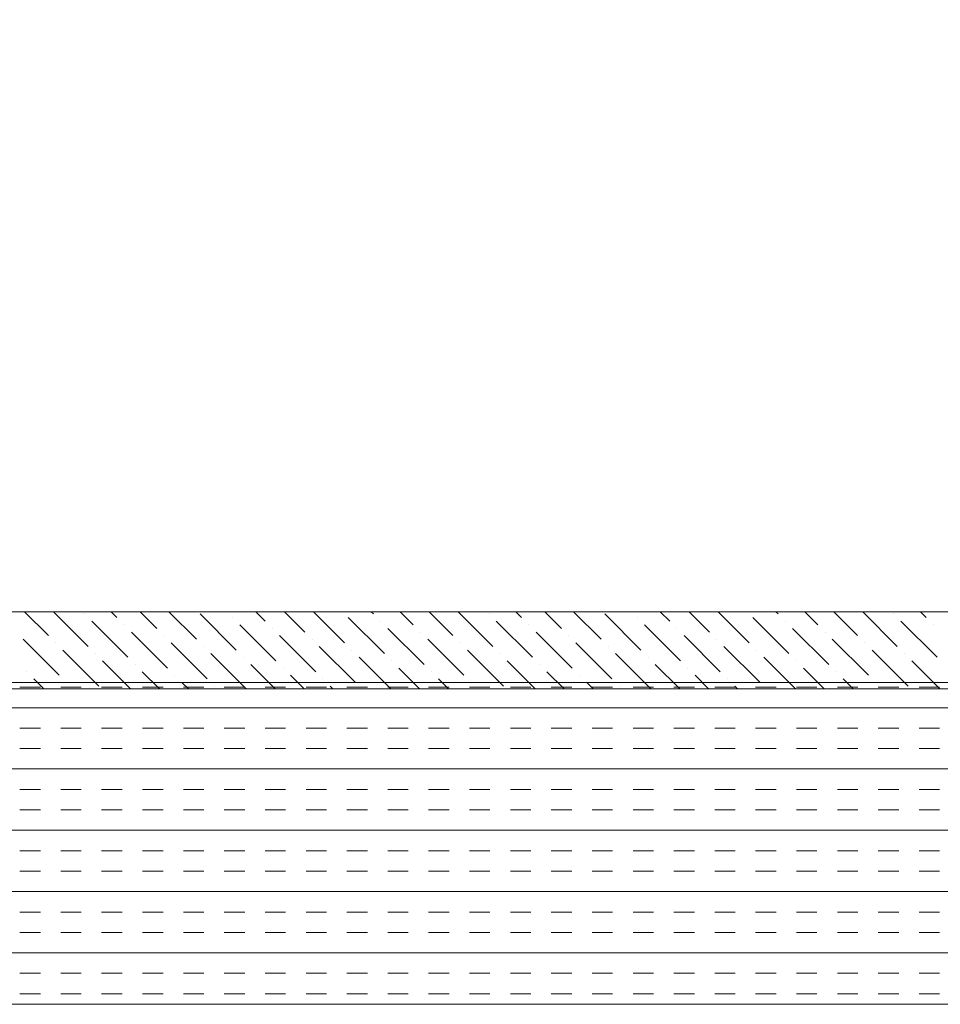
# Model space of a CAD drawing. Extents: x 3940905 to 4145695, y 925352 to 1109797.
# Tile 816 of 1056: x 4040076 to 4040219, y 1099984 to 1100137. Entities that reach past the tile are written whole.
import ezdxf

# ---------------------------------------------------------------- set-up
doc = ezdxf.new("R2010")
doc.units = 0
doc.header["$LTSCALE"] = 750
doc.header["$MEASUREMENT"] = 0
doc.layers.add('CKD Equipments', color=252, linetype='CONTINUOUS', lineweight=0)

msp = doc.modelspace()

# ---------------------------------------------------------------- linework, layer by layer
at = {"layer": 'CKD Equipments'}
for p, q in [((4039952.42, 1100044.64, -7.61), (4040521.42, 1100044.64, -7.61)), ((4040537.42, 1100033.64, -7.61), (4039937.42, 1100033.64, -7.61)), ((4040521.42, 1100032.64, -7.61), (4039952.42, 1100032.64, -7.61)), ((4039937.42, 1099983.64, -7.61), (4040537.42, 1099983.64, -7.61))]:
    msp.add_line(p, q, dxfattribs=at)
at = {"layer": 'CKD Equipments', "color": 55, "linetype": 'Continuous'}
for p, q in [((4040076.28, 1100044.64, -7.61), (4040079.99, 1100040.93, -7.61)), ((4040080.77, 1100044.64, -7.61), (4040086.16, 1100039.25, -7.61)), ((4040085.6, 1100044.3, -7.61), (4040085.6, 1100044.3, -7.61)), ((4040089.75, 1100044.64, -7.61), (4040090.65, 1100043.74, -7.61)), ((4040094.24, 1100044.64, -7.61), (4040096.83, 1100042.06, -7.61)), ((4040098.73, 1100044.64, -7.61), (4040103, 1100040.37, -7.61)), ((4040103.56, 1100044.3, -7.61), (4040109.17, 1100038.69, -7.61)), ((4040112.2, 1100044.64, -7.61), (4040113.66, 1100043.18, -7.61)), ((4040116.69, 1100044.64, -7.61), (4040119.84, 1100041.49, -7.61)), ((4040121.18, 1100044.64, -7.61), (4040126.01, 1100039.81, -7.61)), ((4040130.16, 1100044.64, -7.61), (4040130.5, 1100044.3, -7.61)), ((4040134.65, 1100044.64, -7.61), (4040136.68, 1100042.62, -7.61)), ((4040139.14, 1100044.64, -7.61), (4040142.85, 1100040.93, -7.61)), ((4040143.63, 1100044.64, -7.61), (4040149.02, 1100039.25, -7.61)), ((4040148.46, 1100044.3, -7.61), (4040148.46, 1100044.3, -7.61)), ((4040152.61, 1100044.64, -7.61), (4040153.51, 1100043.74, -7.61)), ((4040157.1, 1100044.64, -7.61), (4040159.69, 1100042.06, -7.61)), ((4040161.59, 1100044.64, -7.61), (4040165.86, 1100040.37, -7.61)), ((4040166.42, 1100044.3, -7.61), (4040172.04, 1100038.69, -7.61)), ((4040175.06, 1100044.64, -7.61), (4040176.53, 1100043.18, -7.61)), ((4040179.56, 1100044.64, -7.61), (4040182.7, 1100041.49, -7.61)), ((4040184.05, 1100044.64, -7.61), (4040188.87, 1100039.81, -7.61)), ((4040193.03, 1100044.64, -7.61), (4040193.36, 1100044.3, -7.61)), ((4040197.52, 1100044.64, -7.61), (4040199.54, 1100042.62, -7.61)), ((4040202.01, 1100044.64, -7.61), (4040205.71, 1100040.93, -7.61)), ((4040206.5, 1100044.64, -7.61), (4040211.88, 1100039.25, -7.61)), ((4040211.32, 1100044.3, -7.61), (4040211.32, 1100044.3, -7.61)), ((4040215.48, 1100044.64, -7.61), (4040216.38, 1100043.74, -7.61)), ((4040086.72, 1100043.18, -7.61), (4040092.34, 1100037.57, -7.61)), ((4040091.77, 1100042.62, -7.61), (4040091.77, 1100042.62, -7.61)), ((4040108.61, 1100043.74, -7.61), (4040108.61, 1100043.74, -7.61)), ((4040109.73, 1100042.62, -7.61), (4040115.35, 1100037, -7.61)), ((4040126.57, 1100043.74, -7.61), (4040132.19, 1100038.13, -7.61)), ((4040131.62, 1100043.18, -7.61), (4040131.62, 1100043.18, -7.61)), ((4040149.58, 1100043.18, -7.61), (4040155.2, 1100037.57, -7.61)), ((4040154.64, 1100042.62, -7.61), (4040154.64, 1100042.62, -7.61)), ((4040171.47, 1100043.74, -7.61), (4040171.47, 1100043.74, -7.61)), ((4040172.6, 1100042.62, -7.61), (4040178.21, 1100037, -7.61)), ((4040189.43, 1100043.74, -7.61), (4040195.05, 1100038.13, -7.61)), ((4040194.49, 1100043.18, -7.61), (4040194.49, 1100043.18, -7.61)), ((4040212.45, 1100043.18, -7.61), (4040218.06, 1100037.57, -7.61)), ((4040217.5, 1100042.62, -7.61), (4040217.5, 1100042.62, -7.61)), ((4040092.9, 1100041.49, -7.61), (4040098.51, 1100035.88, -7.61)), ((4040097.95, 1100040.93, -7.61), (4040097.95, 1100040.93, -7.61)), ((4040114.79, 1100042.06, -7.61), (4040114.79, 1100042.06, -7.61)), ((4040115.91, 1100040.93, -7.61), (4040121.52, 1100035.32, -7.61)), ((4040132.75, 1100042.06, -7.61), (4040138.36, 1100036.44, -7.61)), ((4040137.8, 1100041.49, -7.61), (4040137.8, 1100041.49, -7.61)), ((4040155.76, 1100041.49, -7.61), (4040161.37, 1100035.88, -7.61)), ((4040160.81, 1100040.93, -7.61), (4040160.81, 1100040.93, -7.61)), ((4040177.65, 1100042.06, -7.61), (4040177.65, 1100042.06, -7.61)), ((4040178.77, 1100040.93, -7.61), (4040184.38, 1100035.32, -7.61)), ((4040195.61, 1100042.06, -7.61), (4040201.22, 1100036.44, -7.61)), ((4040200.66, 1100041.49, -7.61), (4040200.66, 1100041.49, -7.61)), ((4040076.06, 1100040.37, -7.61), (4040081.67, 1100034.76, -7.61)), ((4040081.11, 1100039.81, -7.61), (4040081.11, 1100039.81, -7.61)), ((4040099.07, 1100039.81, -7.61), (4040104.68, 1100034.2, -7.61)), ((4040120.96, 1100040.37, -7.61), (4040120.96, 1100040.37, -7.61)), ((4040138.92, 1100040.37, -7.61), (4040144.53, 1100034.76, -7.61)), ((4040143.97, 1100039.81, -7.61), (4040143.97, 1100039.81, -7.61)), ((4040161.93, 1100039.81, -7.61), (4040167.54, 1100034.2, -7.61)), ((4040183.82, 1100040.37, -7.61), (4040183.82, 1100040.37, -7.61)), ((4040201.78, 1100040.37, -7.61), (4040207.39, 1100034.76, -7.61)), ((4040206.83, 1100039.81, -7.61), (4040206.83, 1100039.81, -7.61)), ((4040082.23, 1100038.69, -7.61), (4040087.85, 1100033.08, -7.61)), ((4040087.28, 1100038.13, -7.61), (4040087.28, 1100038.13, -7.61)), ((4040104.12, 1100039.25, -7.61), (4040104.12, 1100039.25, -7.61)), ((4040105.24, 1100038.13, -7.61), (4040110.73, 1100032.64, -7.61)), ((4040122.08, 1100039.25, -7.61), (4040127.69, 1100033.64, -7.61)), ((4040127.13, 1100038.69, -7.61), (4040127.13, 1100038.69, -7.61)), ((4040145.09, 1100038.69, -7.61), (4040150.71, 1100033.08, -7.61)), ((4040150.15, 1100038.13, -7.61), (4040150.15, 1100038.13, -7.61)), ((4040166.98, 1100039.25, -7.61), (4040166.98, 1100039.25, -7.61)), ((4040168.11, 1100038.13, -7.61), (4040173.59, 1100032.64, -7.61)), ((4040184.94, 1100039.25, -7.61), (4040190.56, 1100033.64, -7.61)), ((4040190, 1100038.69, -7.61), (4040190, 1100038.69, -7.61)), ((4040207.96, 1100038.69, -7.61), (4040213.57, 1100033.08, -7.61)), ((4040213.01, 1100038.13, -7.61), (4040213.01, 1100038.13, -7.61)), ((4040088.41, 1100037, -7.61), (4040092.77, 1100032.64, -7.61)), ((4040093.46, 1100036.44, -7.61), (4040093.46, 1100036.44, -7.61)), ((4040110.3, 1100037.57, -7.61), (4040110.3, 1100037.57, -7.61)), ((4040111.42, 1100036.44, -7.61), (4040115.22, 1100032.64, -7.61)), ((4040128.26, 1100037.57, -7.61), (4040133.18, 1100032.64, -7.61)), ((4040133.31, 1100037, -7.61), (4040133.31, 1100037, -7.61)), ((4040151.27, 1100037, -7.61), (4040155.63, 1100032.64, -7.61)), ((4040156.32, 1100036.44, -7.61), (4040156.32, 1100036.44, -7.61)), ((4040173.16, 1100037.57, -7.61), (4040173.16, 1100037.57, -7.61)), ((4040174.28, 1100036.44, -7.61), (4040178.08, 1100032.64, -7.61)), ((4040191.12, 1100037.57, -7.61), (4040196.05, 1100032.64, -7.61)), ((4040196.17, 1100037, -7.61), (4040196.17, 1100037, -7.61)), ((4040214.13, 1100037, -7.61), (4040218.5, 1100032.64, -7.61)), ((4040076.62, 1100035.32, -7.61), (4040076.62, 1100035.32, -7.61)), ((4040094.58, 1100035.32, -7.61), (4040097.26, 1100032.64, -7.61)), ((4040116.47, 1100035.88, -7.61), (4040116.47, 1100035.88, -7.61)), ((4040134.43, 1100035.88, -7.61), (4040137.67, 1100032.64, -7.61)), ((4040139.48, 1100035.32, -7.61), (4040139.48, 1100035.32, -7.61)), ((4040157.44, 1100035.32, -7.61), (4040160.12, 1100032.64, -7.61)), ((4040179.33, 1100035.88, -7.61), (4040179.33, 1100035.88, -7.61)), ((4040197.29, 1100035.88, -7.61), (4040200.54, 1100032.64, -7.61)), ((4040202.34, 1100035.32, -7.61), (4040202.34, 1100035.32, -7.61)), ((4040077.74, 1100034.2, -7.61), (4040079.3, 1100032.64, -7.61)), ((4040082.79, 1100033.64, -7.61), (4040082.79, 1100033.64, -7.61)), ((4040099.63, 1100034.76, -7.61), (4040099.63, 1100034.76, -7.61)), ((4040100.75, 1100033.64, -7.61), (4040101.75, 1100032.64, -7.61)), ((4040117.59, 1100034.76, -7.61), (4040119.71, 1100032.64, -7.61)), ((4040122.64, 1100034.2, -7.61), (4040122.64, 1100034.2, -7.61)), ((4040140.6, 1100034.2, -7.61), (4040142.16, 1100032.64, -7.61)), ((4040145.66, 1100033.64, -7.61), (4040145.66, 1100033.64, -7.61)), ((4040162.49, 1100034.76, -7.61), (4040162.49, 1100034.76, -7.61)), ((4040163.62, 1100033.64, -7.61), (4040164.61, 1100032.64, -7.61)), ((4040180.45, 1100034.76, -7.61), (4040182.57, 1100032.64, -7.61)), ((4040185.51, 1100034.2, -7.61), (4040185.51, 1100034.2, -7.61)), ((4040203.47, 1100034.2, -7.61), (4040205.03, 1100032.64, -7.61)), ((4040208.52, 1100033.64, -7.61), (4040208.52, 1100033.64, -7.61)), ((4040105.81, 1100033.08, -7.61), (4040105.81, 1100033.08, -7.61)), ((4040123.77, 1100033.08, -7.61), (4040124.2, 1100032.64, -7.61)), ((4040168.67, 1100033.08, -7.61), (4040168.67, 1100033.08, -7.61)), ((4040186.63, 1100033.08, -7.61), (4040187.06, 1100032.64, -7.61))]:
    msp.add_line(p, q, dxfattribs=at)
at = {"layer": 'CKD Equipments', "color": 4, "linetype": 'Continuous'}
for p, q in [((4040078.75, 1100032.91, -7.61), (4040075.57, 1100032.91, -7.61)), ((4040085.1, 1100032.91, -7.61), (4040081.92, 1100032.91, -7.61)), ((4040091.45, 1100032.91, -7.61), (4040088.27, 1100032.91, -7.61)), ((4040097.8, 1100032.91, -7.61), (4040094.62, 1100032.91, -7.61)), ((4040104.15, 1100032.91, -7.61), (4040100.97, 1100032.91, -7.61)), ((4040110.5, 1100032.91, -7.61), (4040107.32, 1100032.91, -7.61)), ((4040116.85, 1100032.91, -7.61), (4040113.67, 1100032.91, -7.61)), ((4040123.2, 1100032.91, -7.61), (4040120.02, 1100032.91, -7.61)), ((4040129.55, 1100032.91, -7.61), (4040126.37, 1100032.91, -7.61)), ((4040135.9, 1100032.91, -7.61), (4040132.72, 1100032.91, -7.61)), ((4040142.25, 1100032.91, -7.61), (4040139.07, 1100032.91, -7.61)), ((4040148.6, 1100032.91, -7.61), (4040145.42, 1100032.91, -7.61)), ((4040154.95, 1100032.91, -7.61), (4040151.77, 1100032.91, -7.61)), ((4040161.3, 1100032.91, -7.61), (4040158.12, 1100032.91, -7.61)), ((4040167.65, 1100032.91, -7.61), (4040164.47, 1100032.91, -7.61)), ((4040174, 1100032.91, -7.61), (4040170.82, 1100032.91, -7.61)), ((4040180.35, 1100032.91, -7.61), (4040177.17, 1100032.91, -7.61)), ((4040186.7, 1100032.91, -7.61), (4040183.52, 1100032.91, -7.61)), ((4040193.05, 1100032.91, -7.61), (4040189.87, 1100032.91, -7.61)), ((4040199.4, 1100032.91, -7.61), (4040196.22, 1100032.91, -7.61)), ((4040205.75, 1100032.91, -7.61), (4040202.57, 1100032.91, -7.61)), ((4040212.1, 1100032.91, -7.61), (4040208.92, 1100032.91, -7.61)), ((4040218.45, 1100032.91, -7.61), (4040215.27, 1100032.91, -7.61)), ((4040537.42, 1100029.73, -7.61), (4039937.42, 1100029.73, -7.61)), ((4040078.75, 1100026.56, -7.61), (4040075.57, 1100026.56, -7.61)), ((4040085.1, 1100026.56, -7.61), (4040081.92, 1100026.56, -7.61)), ((4040091.45, 1100026.56, -7.61), (4040088.27, 1100026.56, -7.61)), ((4040097.8, 1100026.56, -7.61), (4040094.62, 1100026.56, -7.61)), ((4040104.15, 1100026.56, -7.61), (4040100.97, 1100026.56, -7.61)), ((4040110.5, 1100026.56, -7.61), (4040107.32, 1100026.56, -7.61)), ((4040116.85, 1100026.56, -7.61), (4040113.67, 1100026.56, -7.61)), ((4040123.2, 1100026.56, -7.61), (4040120.02, 1100026.56, -7.61)), ((4040129.55, 1100026.56, -7.61), (4040126.37, 1100026.56, -7.61)), ((4040135.9, 1100026.56, -7.61), (4040132.72, 1100026.56, -7.61)), ((4040142.25, 1100026.56, -7.61), (4040139.07, 1100026.56, -7.61)), ((4040148.6, 1100026.56, -7.61), (4040145.42, 1100026.56, -7.61)), ((4040154.95, 1100026.56, -7.61), (4040151.77, 1100026.56, -7.61)), ((4040161.3, 1100026.56, -7.61), (4040158.12, 1100026.56, -7.61)), ((4040167.65, 1100026.56, -7.61), (4040164.47, 1100026.56, -7.61)), ((4040174, 1100026.56, -7.61), (4040170.82, 1100026.56, -7.61)), ((4040180.35, 1100026.56, -7.61), (4040177.17, 1100026.56, -7.61)), ((4040186.7, 1100026.56, -7.61), (4040183.52, 1100026.56, -7.61)), ((4040193.05, 1100026.56, -7.61), (4040189.87, 1100026.56, -7.61)), ((4040199.4, 1100026.56, -7.61), (4040196.22, 1100026.56, -7.61)), ((4040205.75, 1100026.56, -7.61), (4040202.57, 1100026.56, -7.61)), ((4040212.1, 1100026.56, -7.61), (4040208.92, 1100026.56, -7.61)), ((4040218.45, 1100026.56, -7.61), (4040215.27, 1100026.56, -7.61)), ((4040078.75, 1100023.38, -7.61), (4040075.57, 1100023.38, -7.61)), ((4040085.1, 1100023.38, -7.61), (4040081.92, 1100023.38, -7.61)), ((4040091.45, 1100023.38, -7.61), (4040088.27, 1100023.38, -7.61)), ((4040097.8, 1100023.38, -7.61), (4040094.62, 1100023.38, -7.61)), ((4040104.15, 1100023.38, -7.61), (4040100.97, 1100023.38, -7.61)), ((4040110.5, 1100023.38, -7.61), (4040107.32, 1100023.38, -7.61)), ((4040116.85, 1100023.38, -7.61), (4040113.67, 1100023.38, -7.61)), ((4040123.2, 1100023.38, -7.61), (4040120.02, 1100023.38, -7.61)), ((4040129.55, 1100023.38, -7.61), (4040126.37, 1100023.38, -7.61)), ((4040135.9, 1100023.38, -7.61), (4040132.72, 1100023.38, -7.61)), ((4040142.25, 1100023.38, -7.61), (4040139.07, 1100023.38, -7.61)), ((4040148.6, 1100023.38, -7.61), (4040145.42, 1100023.38, -7.61)), ((4040154.95, 1100023.38, -7.61), (4040151.77, 1100023.38, -7.61)), ((4040161.3, 1100023.38, -7.61), (4040158.12, 1100023.38, -7.61)), ((4040167.65, 1100023.38, -7.61), (4040164.47, 1100023.38, -7.61)), ((4040174, 1100023.38, -7.61), (4040170.82, 1100023.38, -7.61)), ((4040180.35, 1100023.38, -7.61), (4040177.17, 1100023.38, -7.61)), ((4040186.7, 1100023.38, -7.61), (4040183.52, 1100023.38, -7.61)), ((4040193.05, 1100023.38, -7.61), (4040189.87, 1100023.38, -7.61)), ((4040199.4, 1100023.38, -7.61), (4040196.22, 1100023.38, -7.61)), ((4040205.75, 1100023.38, -7.61), (4040202.57, 1100023.38, -7.61)), ((4040212.1, 1100023.38, -7.61), (4040208.92, 1100023.38, -7.61)), ((4040218.45, 1100023.38, -7.61), (4040215.27, 1100023.38, -7.61)), ((4040537.42, 1100020.21, -7.61), (4039937.42, 1100020.21, -7.61)), ((4040078.75, 1100017.03, -7.61), (4040075.57, 1100017.03, -7.61)), ((4040085.1, 1100017.03, -7.61), (4040081.92, 1100017.03, -7.61)), ((4040091.45, 1100017.03, -7.61), (4040088.27, 1100017.03, -7.61)), ((4040097.8, 1100017.03, -7.61), (4040094.62, 1100017.03, -7.61)), ((4040104.15, 1100017.03, -7.61), (4040100.97, 1100017.03, -7.61)), ((4040110.5, 1100017.03, -7.61), (4040107.32, 1100017.03, -7.61)), ((4040116.85, 1100017.03, -7.61), (4040113.67, 1100017.03, -7.61)), ((4040123.2, 1100017.03, -7.61), (4040120.02, 1100017.03, -7.61)), ((4040129.55, 1100017.03, -7.61), (4040126.37, 1100017.03, -7.61)), ((4040135.9, 1100017.03, -7.61), (4040132.72, 1100017.03, -7.61)), ((4040142.25, 1100017.03, -7.61), (4040139.07, 1100017.03, -7.61)), ((4040148.6, 1100017.03, -7.61), (4040145.42, 1100017.03, -7.61)), ((4040154.95, 1100017.03, -7.61), (4040151.77, 1100017.03, -7.61)), ((4040161.3, 1100017.03, -7.61), (4040158.12, 1100017.03, -7.61)), ((4040167.65, 1100017.03, -7.61), (4040164.47, 1100017.03, -7.61)), ((4040174, 1100017.03, -7.61), (4040170.82, 1100017.03, -7.61)), ((4040180.35, 1100017.03, -7.61), (4040177.17, 1100017.03, -7.61)), ((4040186.7, 1100017.03, -7.61), (4040183.52, 1100017.03, -7.61)), ((4040193.05, 1100017.03, -7.61), (4040189.87, 1100017.03, -7.61)), ((4040199.4, 1100017.03, -7.61), (4040196.22, 1100017.03, -7.61)), ((4040205.75, 1100017.03, -7.61), (4040202.57, 1100017.03, -7.61)), ((4040212.1, 1100017.03, -7.61), (4040208.92, 1100017.03, -7.61)), ((4040218.45, 1100017.03, -7.61), (4040215.27, 1100017.03, -7.61)), ((4040078.75, 1100013.86, -7.61), (4040075.57, 1100013.86, -7.61)), ((4040085.1, 1100013.86, -7.61), (4040081.92, 1100013.86, -7.61)), ((4040091.45, 1100013.86, -7.61), (4040088.27, 1100013.86, -7.61)), ((4040097.8, 1100013.86, -7.61), (4040094.62, 1100013.86, -7.61)), ((4040104.15, 1100013.86, -7.61), (4040100.97, 1100013.86, -7.61)), ((4040110.5, 1100013.86, -7.61), (4040107.32, 1100013.86, -7.61)), ((4040116.85, 1100013.86, -7.61), (4040113.67, 1100013.86, -7.61)), ((4040123.2, 1100013.86, -7.61), (4040120.02, 1100013.86, -7.61)), ((4040129.55, 1100013.86, -7.61), (4040126.37, 1100013.86, -7.61)), ((4040135.9, 1100013.86, -7.61), (4040132.72, 1100013.86, -7.61)), ((4040142.25, 1100013.86, -7.61), (4040139.07, 1100013.86, -7.61)), ((4040148.6, 1100013.86, -7.61), (4040145.42, 1100013.86, -7.61)), ((4040154.95, 1100013.86, -7.61), (4040151.77, 1100013.86, -7.61)), ((4040161.3, 1100013.86, -7.61), (4040158.12, 1100013.86, -7.61)), ((4040167.65, 1100013.86, -7.61), (4040164.47, 1100013.86, -7.61)), ((4040174, 1100013.86, -7.61), (4040170.82, 1100013.86, -7.61)), ((4040180.35, 1100013.86, -7.61), (4040177.17, 1100013.86, -7.61)), ((4040186.7, 1100013.86, -7.61), (4040183.52, 1100013.86, -7.61)), ((4040193.05, 1100013.86, -7.61), (4040189.87, 1100013.86, -7.61)), ((4040199.4, 1100013.86, -7.61), (4040196.22, 1100013.86, -7.61)), ((4040205.75, 1100013.86, -7.61), (4040202.57, 1100013.86, -7.61)), ((4040212.1, 1100013.86, -7.61), (4040208.92, 1100013.86, -7.61)), ((4040218.45, 1100013.86, -7.61), (4040215.27, 1100013.86, -7.61)), ((4040537.42, 1100010.68, -7.61), (4039937.42, 1100010.68, -7.61)), ((4040078.75, 1100007.51, -7.61), (4040075.57, 1100007.51, -7.61)), ((4040085.1, 1100007.51, -7.61), (4040081.92, 1100007.51, -7.61)), ((4040091.45, 1100007.51, -7.61), (4040088.27, 1100007.51, -7.61)), ((4040097.8, 1100007.51, -7.61), (4040094.62, 1100007.51, -7.61)), ((4040104.15, 1100007.51, -7.61), (4040100.97, 1100007.51, -7.61)), ((4040110.5, 1100007.51, -7.61), (4040107.32, 1100007.51, -7.61)), ((4040116.85, 1100007.51, -7.61), (4040113.67, 1100007.51, -7.61)), ((4040123.2, 1100007.51, -7.61), (4040120.02, 1100007.51, -7.61)), ((4040129.55, 1100007.51, -7.61), (4040126.37, 1100007.51, -7.61)), ((4040135.9, 1100007.51, -7.61), (4040132.72, 1100007.51, -7.61)), ((4040142.25, 1100007.51, -7.61), (4040139.07, 1100007.51, -7.61)), ((4040148.6, 1100007.51, -7.61), (4040145.42, 1100007.51, -7.61)), ((4040154.95, 1100007.51, -7.61), (4040151.77, 1100007.51, -7.61)), ((4040161.3, 1100007.51, -7.61), (4040158.12, 1100007.51, -7.61)), ((4040167.65, 1100007.51, -7.61), (4040164.47, 1100007.51, -7.61)), ((4040174, 1100007.51, -7.61), (4040170.82, 1100007.51, -7.61)), ((4040180.35, 1100007.51, -7.61), (4040177.17, 1100007.51, -7.61)), ((4040186.7, 1100007.51, -7.61), (4040183.52, 1100007.51, -7.61)), ((4040193.05, 1100007.51, -7.61), (4040189.87, 1100007.51, -7.61)), ((4040199.4, 1100007.51, -7.61), (4040196.22, 1100007.51, -7.61)), ((4040205.75, 1100007.51, -7.61), (4040202.57, 1100007.51, -7.61)), ((4040212.1, 1100007.51, -7.61), (4040208.92, 1100007.51, -7.61)), ((4040218.45, 1100007.51, -7.61), (4040215.27, 1100007.51, -7.61)), ((4040078.75, 1100004.33, -7.61), (4040075.57, 1100004.33, -7.61)), ((4040085.1, 1100004.33, -7.61), (4040081.92, 1100004.33, -7.61)), ((4040091.45, 1100004.33, -7.61), (4040088.27, 1100004.33, -7.61)), ((4040097.8, 1100004.33, -7.61), (4040094.62, 1100004.33, -7.61)), ((4040104.15, 1100004.33, -7.61), (4040100.97, 1100004.33, -7.61)), ((4040110.5, 1100004.33, -7.61), (4040107.32, 1100004.33, -7.61)), ((4040116.85, 1100004.33, -7.61), (4040113.67, 1100004.33, -7.61)), ((4040123.2, 1100004.33, -7.61), (4040120.02, 1100004.33, -7.61)), ((4040129.55, 1100004.33, -7.61), (4040126.37, 1100004.33, -7.61)), ((4040135.9, 1100004.33, -7.61), (4040132.72, 1100004.33, -7.61)), ((4040142.25, 1100004.33, -7.61), (4040139.07, 1100004.33, -7.61)), ((4040148.6, 1100004.33, -7.61), (4040145.42, 1100004.33, -7.61)), ((4040154.95, 1100004.33, -7.61), (4040151.77, 1100004.33, -7.61)), ((4040161.3, 1100004.33, -7.61), (4040158.12, 1100004.33, -7.61)), ((4040167.65, 1100004.33, -7.61), (4040164.47, 1100004.33, -7.61)), ((4040174, 1100004.33, -7.61), (4040170.82, 1100004.33, -7.61)), ((4040180.35, 1100004.33, -7.61), (4040177.17, 1100004.33, -7.61)), ((4040186.7, 1100004.33, -7.61), (4040183.52, 1100004.33, -7.61)), ((4040193.05, 1100004.33, -7.61), (4040189.87, 1100004.33, -7.61)), ((4040199.4, 1100004.33, -7.61), (4040196.22, 1100004.33, -7.61)), ((4040205.75, 1100004.33, -7.61), (4040202.57, 1100004.33, -7.61)), ((4040212.1, 1100004.33, -7.61), (4040208.92, 1100004.33, -7.61)), ((4040218.45, 1100004.33, -7.61), (4040215.27, 1100004.33, -7.61)), ((4040537.42, 1100001.16, -7.61), (4039937.42, 1100001.16, -7.61)), ((4040078.75, 1099997.98, -7.61), (4040075.57, 1099997.98, -7.61)), ((4040085.1, 1099997.98, -7.61), (4040081.92, 1099997.98, -7.61)), ((4040091.45, 1099997.98, -7.61), (4040088.27, 1099997.98, -7.61)), ((4040097.8, 1099997.98, -7.61), (4040094.62, 1099997.98, -7.61)), ((4040104.15, 1099997.98, -7.61), (4040100.97, 1099997.98, -7.61)), ((4040110.5, 1099997.98, -7.61), (4040107.32, 1099997.98, -7.61)), ((4040116.85, 1099997.98, -7.61), (4040113.67, 1099997.98, -7.61)), ((4040123.2, 1099997.98, -7.61), (4040120.02, 1099997.98, -7.61)), ((4040129.55, 1099997.98, -7.61), (4040126.37, 1099997.98, -7.61)), ((4040135.9, 1099997.98, -7.61), (4040132.72, 1099997.98, -7.61)), ((4040142.25, 1099997.98, -7.61), (4040139.07, 1099997.98, -7.61)), ((4040148.6, 1099997.98, -7.61), (4040145.42, 1099997.98, -7.61)), ((4040154.95, 1099997.98, -7.61), (4040151.77, 1099997.98, -7.61)), ((4040161.3, 1099997.98, -7.61), (4040158.12, 1099997.98, -7.61)), ((4040167.65, 1099997.98, -7.61), (4040164.47, 1099997.98, -7.61)), ((4040174, 1099997.98, -7.61), (4040170.82, 1099997.98, -7.61)), ((4040180.35, 1099997.98, -7.61), (4040177.17, 1099997.98, -7.61)), ((4040186.7, 1099997.98, -7.61), (4040183.52, 1099997.98, -7.61)), ((4040193.05, 1099997.98, -7.61), (4040189.87, 1099997.98, -7.61)), ((4040199.4, 1099997.98, -7.61), (4040196.22, 1099997.98, -7.61)), ((4040205.75, 1099997.98, -7.61), (4040202.57, 1099997.98, -7.61)), ((4040212.1, 1099997.98, -7.61), (4040208.92, 1099997.98, -7.61)), ((4040218.45, 1099997.98, -7.61), (4040215.27, 1099997.98, -7.61)), ((4040078.75, 1099994.81, -7.61), (4040075.57, 1099994.81, -7.61)), ((4040085.1, 1099994.81, -7.61), (4040081.92, 1099994.81, -7.61)), ((4040091.45, 1099994.81, -7.61), (4040088.27, 1099994.81, -7.61)), ((4040097.8, 1099994.81, -7.61), (4040094.62, 1099994.81, -7.61)), ((4040104.15, 1099994.81, -7.61), (4040100.97, 1099994.81, -7.61)), ((4040110.5, 1099994.81, -7.61), (4040107.32, 1099994.81, -7.61)), ((4040116.85, 1099994.81, -7.61), (4040113.67, 1099994.81, -7.61)), ((4040123.2, 1099994.81, -7.61), (4040120.02, 1099994.81, -7.61)), ((4040129.55, 1099994.81, -7.61), (4040126.37, 1099994.81, -7.61)), ((4040135.9, 1099994.81, -7.61), (4040132.72, 1099994.81, -7.61)), ((4040142.25, 1099994.81, -7.61), (4040139.07, 1099994.81, -7.61)), ((4040148.6, 1099994.81, -7.61), (4040145.42, 1099994.81, -7.61)), ((4040154.95, 1099994.81, -7.61), (4040151.77, 1099994.81, -7.61)), ((4040161.3, 1099994.81, -7.61), (4040158.12, 1099994.81, -7.61)), ((4040167.65, 1099994.81, -7.61), (4040164.47, 1099994.81, -7.61)), ((4040174, 1099994.81, -7.61), (4040170.82, 1099994.81, -7.61)), ((4040180.35, 1099994.81, -7.61), (4040177.17, 1099994.81, -7.61)), ((4040186.7, 1099994.81, -7.61), (4040183.52, 1099994.81, -7.61)), ((4040193.05, 1099994.81, -7.61), (4040189.87, 1099994.81, -7.61)), ((4040199.4, 1099994.81, -7.61), (4040196.22, 1099994.81, -7.61)), ((4040205.75, 1099994.81, -7.61), (4040202.57, 1099994.81, -7.61)), ((4040212.1, 1099994.81, -7.61), (4040208.92, 1099994.81, -7.61)), ((4040218.45, 1099994.81, -7.61), (4040215.27, 1099994.81, -7.61)), ((4040537.42, 1099991.63, -7.61), (4039937.42, 1099991.63, -7.61)), ((4040078.75, 1099988.46, -7.61), (4040075.57, 1099988.46, -7.61)), ((4040085.1, 1099988.46, -7.61), (4040081.92, 1099988.46, -7.61)), ((4040091.45, 1099988.46, -7.61), (4040088.27, 1099988.46, -7.61)), ((4040097.8, 1099988.46, -7.61), (4040094.62, 1099988.46, -7.61)), ((4040104.15, 1099988.46, -7.61), (4040100.97, 1099988.46, -7.61)), ((4040110.5, 1099988.46, -7.61), (4040107.32, 1099988.46, -7.61)), ((4040116.85, 1099988.46, -7.61), (4040113.67, 1099988.46, -7.61)), ((4040123.2, 1099988.46, -7.61), (4040120.02, 1099988.46, -7.61)), ((4040129.55, 1099988.46, -7.61), (4040126.37, 1099988.46, -7.61)), ((4040135.9, 1099988.46, -7.61), (4040132.72, 1099988.46, -7.61)), ((4040142.25, 1099988.46, -7.61), (4040139.07, 1099988.46, -7.61)), ((4040148.6, 1099988.46, -7.61), (4040145.42, 1099988.46, -7.61)), ((4040154.95, 1099988.46, -7.61), (4040151.77, 1099988.46, -7.61)), ((4040161.3, 1099988.46, -7.61), (4040158.12, 1099988.46, -7.61)), ((4040167.65, 1099988.46, -7.61), (4040164.47, 1099988.46, -7.61)), ((4040174, 1099988.46, -7.61), (4040170.82, 1099988.46, -7.61)), ((4040180.35, 1099988.46, -7.61), (4040177.17, 1099988.46, -7.61)), ((4040186.7, 1099988.46, -7.61), (4040183.52, 1099988.46, -7.61)), ((4040193.05, 1099988.46, -7.61), (4040189.87, 1099988.46, -7.61)), ((4040199.4, 1099988.46, -7.61), (4040196.22, 1099988.46, -7.61)), ((4040205.75, 1099988.46, -7.61), (4040202.57, 1099988.46, -7.61)), ((4040212.1, 1099988.46, -7.61), (4040208.92, 1099988.46, -7.61)), ((4040218.45, 1099988.46, -7.61), (4040215.27, 1099988.46, -7.61)), ((4040078.75, 1099985.28, -7.61), (4040075.57, 1099985.28, -7.61)), ((4040085.1, 1099985.28, -7.61), (4040081.92, 1099985.28, -7.61)), ((4040091.45, 1099985.28, -7.61), (4040088.27, 1099985.28, -7.61)), ((4040097.8, 1099985.28, -7.61), (4040094.62, 1099985.28, -7.61)), ((4040104.15, 1099985.28, -7.61), (4040100.97, 1099985.28, -7.61)), ((4040110.5, 1099985.28, -7.61), (4040107.32, 1099985.28, -7.61)), ((4040116.85, 1099985.28, -7.61), (4040113.67, 1099985.28, -7.61)), ((4040123.2, 1099985.28, -7.61), (4040120.02, 1099985.28, -7.61)), ((4040129.55, 1099985.28, -7.61), (4040126.37, 1099985.28, -7.61)), ((4040135.9, 1099985.28, -7.61), (4040132.72, 1099985.28, -7.61)), ((4040142.25, 1099985.28, -7.61), (4040139.07, 1099985.28, -7.61)), ((4040148.6, 1099985.28, -7.61), (4040145.42, 1099985.28, -7.61)), ((4040154.95, 1099985.28, -7.61), (4040151.77, 1099985.28, -7.61)), ((4040161.3, 1099985.28, -7.61), (4040158.12, 1099985.28, -7.61)), ((4040167.65, 1099985.28, -7.61), (4040164.47, 1099985.28, -7.61)), ((4040174, 1099985.28, -7.61), (4040170.82, 1099985.28, -7.61)), ((4040180.35, 1099985.28, -7.61), (4040177.17, 1099985.28, -7.61)), ((4040186.7, 1099985.28, -7.61), (4040183.52, 1099985.28, -7.61)), ((4040193.05, 1099985.28, -7.61), (4040189.87, 1099985.28, -7.61)), ((4040199.4, 1099985.28, -7.61), (4040196.22, 1099985.28, -7.61)), ((4040205.75, 1099985.28, -7.61), (4040202.57, 1099985.28, -7.61)), ((4040212.1, 1099985.28, -7.61), (4040208.92, 1099985.28, -7.61)), ((4040218.45, 1099985.28, -7.61), (4040215.27, 1099985.28, -7.61))]:
    msp.add_line(p, q, dxfattribs=at)
at = {"layer": 'CKD Equipments'}
msp.add_arc((4040535.64, 1100011.59, -7.61), 584.15, 91.10035, 176.75704, dxfattribs=at)

doc.saveas('drawing.dxf')
